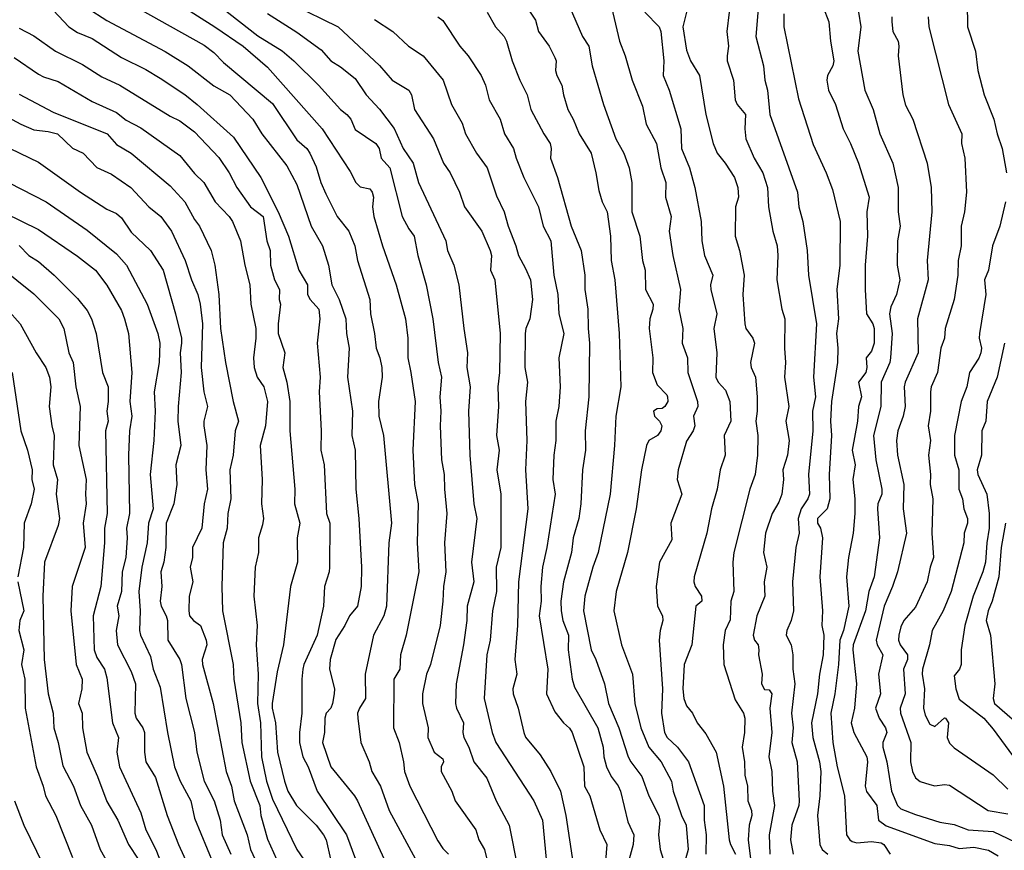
# Model space of a CAD drawing. Header units: metres. Extents: x -46681 to -43747, y -240911 to -237677.
# Tile 1032 of 1056: x -44625 to -44524, y -238082 to -237996. Entities that reach past the tile are written whole.
import ezdxf

# ---------------------------------------------------------------- set-up
doc = ezdxf.new("R2010")
doc.units = ezdxf.units.M
doc.layers.add('CONTOUR_INDEX', color=1, linetype='Continuous')
doc.layers.add('CONTOUR_INTER', color=3, linetype='Continuous')

msp = doc.modelspace()

# ---------------------------------------------------------------- linework, layer by layer
at = {"layer": 'CONTOUR_INDEX'}
for points, elevation in [([(-44606.23, -237993.52), (-44600.6, -237997.97), (-44598.1, -237999.5), (-44596.9, -238000.52), (-44594.36, -238003.02), (-44592.1, -238005.51), (-44591.44, -238006.02), (-44591.06, -238006.52), (-44590.6, -238007.57), (-44588.49, -238009.02), (-44588.13, -238009.52), (-44587.92, -238010.52), (-44587.04, -238011.52), (-44585.78, -238016.52), (-44585.1, -238017.79), (-44584.55, -238018.52), (-44584.18, -238020.52), (-44583.3, -238023.52), (-44582.64, -238027.02), (-44582.09, -238031.52), (-44581.73, -238033.02), (-44581.92, -238035.02), (-44581.79, -238036.52), (-44581.89, -238038.02), (-44581.74, -238041.52), (-44581.45, -238043.02), (-44581.44, -238044.52), (-44581.18, -238047.02), (-44581.43, -238050.02), (-44581.28, -238053.02), (-44581.55, -238054.52), (-44581.59, -238056.02), (-44581.89, -238058.52), (-44582.88, -238062.52), (-44583.29, -238063.52), (-44583.68, -238065.52), (-44583.7, -238066.52), (-44583.09, -238069.02), (-44583.14, -238070.02), (-44582.48, -238071.52), (-44581.6, -238072.23), (-44581.54, -238072.52), (-44581.76, -238073.02), (-44581.78, -238073.52), (-44580.69, -238075.52), (-44580.33, -238076.52), (-44578.21, -238079.52), (-44577.89, -238080.52), (-44577.34, -238081.52), (-44577.1, -238082.53)], 85), ([(-44577.04, -237995.52), (-44576.19, -237997.02), (-44575.31, -237998.02), (-44575.05, -237998.52), (-44574.5, -238000.52), (-44573.71, -238002.52), (-44572.96, -238004.02), (-44572.56, -238005.52), (-44571.24, -238008.02), (-44570.57, -238009.02), (-44570.47, -238009.52), (-44570.54, -238010.52), (-44569.84, -238012.52), (-44568.43, -238017.52), (-44567.4, -238020.02), (-44567.02, -238022.52), (-44567.01, -238024.02), (-44566.73, -238026.02), (-44566.7, -238028.02), (-44566.54, -238029.52), (-44566.6, -238035.02), (-44567, -238038.52), (-44566.97, -238040.52), (-44567.26, -238042.52), (-44567.44, -238046.02), (-44567.64, -238047.52), (-44568.21, -238049.52), (-44568.39, -238051.02), (-44569.22, -238054.02), (-44569.5, -238056.02), (-44569.47, -238057.02), (-44569.27, -238058.02), (-44568.69, -238059.52), (-44568.72, -238061.02), (-44568.33, -238064.02), (-44568.1, -238064.85), (-44565.69, -238069.02), (-44565.13, -238071.02), (-44565.06, -238072.02), (-44564.8, -238073.02), (-44564.33, -238074.02), (-44563.6, -238075), (-44563.36, -238075.52), (-44562.6, -238078.67), (-44562.01, -238080.02), (-44562.08, -238081.02), (-44562.49, -238082.52)], 80), ([(-44556.59, -237995.52), (-44556.96, -237997.02), (-44556.6, -237999.44), (-44556.18, -238000.52), (-44555.24, -238002.02), (-44554.62, -238006.02), (-44553.85, -238009.02), (-44553.43, -238010.02), (-44552.61, -238011.02), (-44551.66, -238012.52), (-44551.33, -238013.52), (-44551.24, -238014.52), (-44551.57, -238015.52), (-44551.6, -238018.52), (-44551.14, -238020.02), (-44550.68, -238022.52), (-44550.8, -238024.52), (-44550.6, -238027.54), (-44550.49, -238028.02), (-44549.77, -238029.02), (-44549.61, -238029.52), (-44550.01, -238031.52), (-44549.95, -238032.02), (-44549.52, -238033.02), (-44549.32, -238035.02), (-44549.33, -238036.52), (-44549.49, -238037.52), (-44549.26, -238039.02), (-44549.29, -238041.02), (-44549.55, -238043.02), (-44550.08, -238044.52), (-44551.72, -238051.02), (-44551.84, -238052.02), (-44551.72, -238055.02), (-44552.03, -238056.02), (-44552.1, -238057.93), (-44552.62, -238059.02), (-44552.84, -238060.52), (-44552.76, -238062.52), (-44551.6, -238066.15), (-44550.74, -238067.52), (-44550.61, -238068.02), (-44550.63, -238069.52), (-44550.88, -238071.02), (-44550.65, -238072.52), (-44550.6, -238073.9), (-44550.34, -238075.02), (-44550.29, -238076.52), (-44549.91, -238077.52), (-44549.89, -238078.02), (-44550.17, -238079.02), (-44550.26, -238080.52), (-44549.96, -238083.02)], 75), ([(-44538.95, -237995.52), (-44538.69, -237997.02), (-44539, -237999.52), (-44538.29, -238003.52), (-44537.43, -238005.52), (-44536.76, -238008.02), (-44535.41, -238011.02), (-44534.88, -238013.52), (-44534.85, -238016.02), (-44534.65, -238017.52), (-44534.92, -238019.02), (-44534.98, -238021.52), (-44534.7, -238023.02), (-44535.03, -238024.52), (-44535.6, -238025.8), (-44535.76, -238026.52), (-44535.48, -238028.52), (-44535.65, -238031.02), (-44535.73, -238031.52), (-44536.62, -238033.52), (-44536.64, -238036.02), (-44537.4, -238039.02), (-44537.14, -238041.52), (-44536.53, -238044.52), (-44536.54, -238045.02), (-44536.94, -238046.02), (-44537, -238046.52), (-44536.77, -238049.52), (-44537.34, -238053.52), (-44537.89, -238055.02), (-44538.23, -238057.02), (-44539.48, -238060.52), (-44539.52, -238061.02), (-44539.14, -238064.52), (-44539.36, -238067.02), (-44539.68, -238068.52), (-44539.41, -238069.52), (-44538.08, -238072.02), (-44538, -238072.52), (-44538.26, -238075.02), (-44538.1, -238075.58), (-44537.04, -238077.02), (-44536.88, -238078.52), (-44536.1, -238079.09), (-44531.1, -238080.91), (-44529.6, -238081.11), (-44528.6, -238081.43), (-44527.1, -238081.3), (-44525.6, -238081.6), (-44524.6, -238082.19)], 70), ([(-44625.1, -237997.16), (-44623.6, -237997.97), (-44621.35, -237999.52), (-44618.6, -238000.9), (-44616.6, -238002.18), (-44614.77, -238003.02), (-44609.6, -238006.19), (-44608.6, -238006.68), (-44607.1, -238007.8), (-44604.6, -238010.44), (-44603.54, -238012.02), (-44602.75, -238013.52), (-44601.33, -238015.52), (-44600.06, -238016.52), (-44599.68, -238019.02), (-44599.32, -238020.02), (-44599.28, -238021.52), (-44598.88, -238023.02), (-44598.36, -238024.02), (-44598.4, -238025.02), (-44598.25, -238025.52), (-44598.51, -238027.52), (-44598.51, -238028.52), (-44597.82, -238030.52), (-44598.04, -238032.02), (-44597.62, -238033.52), (-44597.32, -238035.52), (-44597.29, -238038.52), (-44596.78, -238044.52), (-44596.83, -238046.02), (-44596.27, -238048.02), (-44596.57, -238049.52), (-44596.53, -238052.02), (-44597.23, -238054.52), (-44597.95, -238060.52), (-44598.6, -238063.27), (-44599.11, -238066.52), (-44599.11, -238067.02), (-44598.77, -238068.52), (-44598.58, -238071.52), (-44597.86, -238074.52), (-44597.51, -238075.52), (-44596.63, -238077.02), (-44594.62, -238079.02), (-44593.85, -238080.02), (-44593.59, -238080.52), (-44593.12, -238082.52)], 90), ([(-44626.1, -238013.04), (-44622.31, -238015.02), (-44618.1, -238017.93), (-44615.1, -238020.36), (-44614.06, -238021.52), (-44611.96, -238025.52), (-44610.84, -238028.52), (-44610.66, -238029.52), (-44610.73, -238031.52), (-44611.22, -238034.52), (-44611.14, -238036.52), (-44611.28, -238039.52), (-44611.63, -238043.02), (-44611.32, -238046.52), (-44611.8, -238048.02), (-44611.95, -238050.02), (-44612.5, -238052.52), (-44612.82, -238055.02), (-44612.66, -238057.02), (-44612.74, -238059.02), (-44612.65, -238059.52), (-44611.6, -238061.7), (-44611.33, -238063.02), (-44610.6, -238064.84), (-44609.88, -238069.52), (-44609.15, -238073.02), (-44608.58, -238074.52), (-44607.48, -238076.52), (-44607.1, -238078.29), (-44605.15, -238083.02)], 95), ([(-44625.81, -238032.52), (-44624.93, -238038.52), (-44624.24, -238040.52), (-44623.76, -238042.52), (-44623.79, -238043.52), (-44623.55, -238044.52), (-44623.87, -238046.02), (-44624.59, -238048.02), (-44624.65, -238050.52), (-44625.23, -238053.52)], 100), ([(-44523.83, -238048.02), (-44524.3, -238050.52), (-44524.54, -238053.52), (-44525.2, -238056.02), (-44525.63, -238057.02), (-44525.82, -238058.02), (-44525.4, -238059.52), (-44524.95, -238064.52), (-44525.11, -238066.02), (-44524.97, -238066.52), (-44521.6, -238069.48)], 65), ([(-44625.22, -238054.02), (-44624.61, -238057.02), (-44625.02, -238058.02), (-44625.12, -238059.02), (-44624.62, -238061.02), (-44624.85, -238062.52), (-44624.52, -238064.02), (-44624.48, -238067.02), (-44623.33, -238073.02), (-44622.63, -238075.02), (-44622.4, -238076.02), (-44621.34, -238078.02), (-44619.6, -238082.35)], 100)]:
    msp.add_lwpolyline(points, dxfattribs=dict(at, elevation=elevation))
at = {"layer": 'CONTOUR_INTER'}
for points, elevation in [([(-44615.1, -237993.86), (-44606.1, -237998.93), (-44605.1, -237999.67), (-44604.1, -238000.69), (-44599.1, -238004.91), (-44596.6, -238008.64), (-44595.57, -238009.52), (-44595.24, -238010.02), (-44594.6, -238011.41), (-44594.11, -238013.02), (-44593.6, -238014.2), (-44592.45, -238016.52), (-44591.26, -238018.02), (-44590.63, -238019.52), (-44590.37, -238021.02), (-44589.1, -238025.02), (-44589.02, -238026.52), (-44588.6, -238028.52), (-44588.44, -238030.02), (-44588.07, -238031.02), (-44587.87, -238032.02), (-44587.82, -238033.02), (-44588.21, -238035.52), (-44588.16, -238037.02), (-44587.69, -238039.02), (-44586.86, -238048.02), (-44587.14, -238050.02), (-44587.37, -238056.52), (-44587.66, -238057.52), (-44588.72, -238059.52), (-44589.57, -238063.52), (-44589.55, -238066.02), (-44590.17, -238067.02), (-44590.35, -238067.52), (-44590.34, -238068.02), (-44590.02, -238070.52), (-44589.17, -238072.52), (-44588.89, -238073.52), (-44588, -238075.02), (-44587.11, -238077.52), (-44584.4, -238082.52)], 87), ([(-44569.22, -237993.52), (-44567.26, -237998.02), (-44566.61, -237999.02), (-44566.28, -238001.02), (-44565.11, -238005.02), (-44563.86, -238008.52), (-44563.03, -238010.02), (-44562.48, -238011.52), (-44562.19, -238013.02), (-44562.19, -238016.02), (-44561.37, -238018.52), (-44561.09, -238021.02), (-44560.83, -238022.02), (-44560.8, -238024.02), (-44560, -238025.52), (-44560.03, -238026.02), (-44560.37, -238027.02), (-44560.41, -238028.02), (-44560.04, -238031.02), (-44560.07, -238032.52), (-44559.6, -238033.79), (-44558.6, -238034.83), (-44558.54, -238035.02), (-44558.52, -238035.52), (-44558.8, -238036.02), (-44559.1, -238036.24), (-44559.6, -238036.25), (-44559.99, -238036.52), (-44559.88, -238037.02), (-44559.35, -238037.52), (-44559.13, -238038.02), (-44559.24, -238038.52), (-44559.57, -238039.02), (-44560.46, -238039.52), (-44560.71, -238040.02), (-44561.22, -238042.52), (-44561.74, -238046.52), (-44562.64, -238051.02), (-44563.82, -238055.02), (-44564.04, -238057.02), (-44563.26, -238060.52), (-44562.12, -238063.52), (-44561.9, -238066.52), (-44561.27, -238069.02), (-44560.46, -238071.02), (-44559.19, -238072.52), (-44558.12, -238074.52), (-44557.96, -238075.52), (-44557.1, -238078.02), (-44556.61, -238079.02), (-44556.41, -238081.52), (-44556.69, -238082.52)], 78), ([(-44549.11, -237993.52), (-44549.48, -237998.02), (-44548.69, -238001.02), (-44548.54, -238002.52), (-44548.28, -238003.52), (-44548.04, -238006.02), (-44545.19, -238014.02), (-44545.05, -238015.52), (-44544.64, -238017.02), (-44544.19, -238020.02), (-44544.06, -238022.52), (-44543.26, -238027.52), (-44543.55, -238033.02), (-44543.34, -238035.02), (-44543.66, -238036.52), (-44543.61, -238038.52), (-44544.06, -238043.02), (-44543.97, -238045.02), (-44544.14, -238045.52), (-44544.81, -238046.52), (-44545.12, -238047.52), (-44545.02, -238049.02), (-44545.36, -238050.52), (-44545.7, -238054.02), (-44545.59, -238057.02), (-44545.83, -238058.02), (-44546.29, -238059.02), (-44546.35, -238059.52), (-44545.85, -238060.52), (-44545.68, -238061.52), (-44545.67, -238063.02), (-44545.46, -238064.52), (-44545.81, -238067.52), (-44545.65, -238069.02), (-44545.79, -238070.52), (-44545.22, -238072.52), (-44545.03, -238076.52), (-44545.06, -238077.02), (-44545.79, -238079.02), (-44545.91, -238080.52), (-44545.64, -238082.02)], 73), ([(-44622.1, -237994.78), (-44620, -237997.02), (-44619.1, -237997.61), (-44617.6, -237998.24), (-44614.6, -238000.17), (-44612.1, -238001.4), (-44610.6, -238002.29), (-44608.1, -238003.98), (-44606.81, -238005.02), (-44603.1, -238008.37), (-44600.28, -238012.52), (-44598.49, -238016.02), (-44597.46, -238018.52), (-44596.37, -238022.02), (-44595.5, -238023.52), (-44595.48, -238024.52), (-44595.23, -238025.02), (-44594.33, -238026.02), (-44594.21, -238027.02), (-44594.51, -238029.52), (-44594.18, -238033.02), (-44594.28, -238034.52), (-44594.09, -238038.52), (-44594.13, -238040.52), (-44593.79, -238042.02), (-44593.53, -238047.02), (-44593.2, -238048.02), (-44593.25, -238052.52), (-44593.28, -238053.02), (-44593.74, -238054.52), (-44593.86, -238056.52), (-44594.49, -238059.52), (-44595.86, -238062.52), (-44595.97, -238063.02), (-44596.08, -238064.02), (-44596.07, -238067.52), (-44596.32, -238069.52), (-44596.33, -238070.52), (-44595.96, -238072.02), (-44595.42, -238073.02), (-44594.51, -238075.52), (-44591.5, -238080.02), (-44590.57, -238082.52)], 89), ([(-44618.1, -237995.07), (-44616.1, -237996.38), (-44610.1, -237999.57), (-44607.75, -238001.02), (-44605.1, -238003.1), (-44603.45, -238004.02), (-44601.1, -238006.52), (-44600.18, -238008.02), (-44597.6, -238011.32), (-44596.6, -238013.21), (-44595.11, -238017.52), (-44593.97, -238019.52), (-44593.35, -238021.52), (-44592.99, -238023.52), (-44592.25, -238025.02), (-44591.57, -238027.02), (-44591.48, -238028.52), (-44591.23, -238030.02), (-44591.4, -238033.02), (-44590.88, -238036.52), (-44590.94, -238039.02), (-44590.61, -238040.52), (-44590.54, -238044.52), (-44590.23, -238047.52), (-44589.94, -238052.52), (-44589.97, -238054.52), (-44590.36, -238056.52), (-44591.19, -238057.52), (-44591.65, -238058.52), (-44592.6, -238059.95), (-44593.18, -238062.02), (-44593.23, -238063.02), (-44592.73, -238065.02), (-44592.76, -238065.52), (-44592.91, -238066.52), (-44593.1, -238067), (-44593.56, -238067.52), (-44593.7, -238068.02), (-44593.76, -238069.52), (-44593.94, -238070.52), (-44593.09, -238073.02), (-44590.66, -238076.02), (-44590.37, -238076.52), (-44586.94, -238084.02)], 88), ([(-44608.94, -237994.52), (-44605.02, -237997.02), (-44602.1, -237999.03), (-44599.6, -238001.17), (-44593.99, -238007.52), (-44591.1, -238011.89), (-44590.53, -238013.02), (-44590.1, -238013.48), (-44589.1, -238013.68), (-44588.86, -238014.02), (-44588.73, -238014.52), (-44588.82, -238015.52), (-44588.69, -238016.52), (-44587.81, -238019.52), (-44586.39, -238023.52), (-44585.42, -238027.02), (-44585.19, -238029.02), (-44585.21, -238031.02), (-44584.87, -238032.52), (-44584.44, -238035.52), (-44584.67, -238040.52), (-44584.5, -238044.02), (-44584.13, -238046.02), (-44584.24, -238050.02), (-44584.07, -238053.02), (-44585.35, -238059.52), (-44585.95, -238061.52), (-44586, -238063.02), (-44586.62, -238064.02), (-44586.68, -238069.02), (-44586.1, -238070.52), (-44585.64, -238072.52), (-44585.55, -238073.52), (-44584.98, -238075.02), (-44582.1, -238080.65), (-44581.6, -238081.43), (-44581.01, -238082.02)], 86), ([(-44597.1, -237994.72), (-44592.34, -237997.02), (-44588.1, -238000.99), (-44586.81, -238002.52), (-44585.1, -238003.54), (-44584.82, -238004.02), (-44584.5, -238005.52), (-44582.55, -238008.52), (-44581.52, -238011.02), (-44580.84, -238012.02), (-44579.9, -238014.02), (-44579.38, -238015.52), (-44577.59, -238018.02), (-44576.73, -238020.02), (-44576.59, -238020.52), (-44576.72, -238022.02), (-44576.27, -238023.02), (-44575.7, -238028.52), (-44575.78, -238032.52), (-44575.97, -238034.02), (-44575.89, -238036.02), (-44576.09, -238039.02), (-44575.82, -238040.52), (-44576.05, -238042.52), (-44575.64, -238045.02), (-44575.64, -238050.52), (-44576.12, -238052.52), (-44576.1, -238055.02), (-44576.49, -238057.02), (-44576.75, -238060.02), (-44577.07, -238061.52), (-44577.36, -238066.02), (-44576.55, -238069.52), (-44576.16, -238070.52), (-44572.25, -238076.52), (-44571.36, -238078.52), (-44571.01, -238082.52)], 83), ([(-44572.98, -237995.02), (-44572.1, -237996.35), (-44571.77, -237997.52), (-44570.68, -237999.02), (-44570.1, -238000.18), (-44569.96, -238000.52), (-44570.02, -238001.52), (-44569.91, -238002.02), (-44569.39, -238003.02), (-44569.23, -238004.02), (-44568.77, -238005.52), (-44568.22, -238006.52), (-44567.62, -238008.02), (-44566.37, -238010.02), (-44565.88, -238012.02), (-44565.6, -238013.83), (-44565.23, -238015.02), (-44564.75, -238016.02), (-44564.4, -238018.52), (-44564.33, -238021.02), (-44563.96, -238023.02), (-44563.5, -238028.52), (-44563.33, -238034.02), (-44563.83, -238037.02), (-44563.97, -238040.02), (-44564.44, -238045.02), (-44565.64, -238051.02), (-44566.21, -238052.52), (-44567.03, -238055.52), (-44567.16, -238057.02), (-44566.38, -238061.02), (-44565.89, -238062.02), (-44564.99, -238064.52), (-44564.58, -238066.52), (-44563.53, -238069.02), (-44562.57, -238072.02), (-44562.32, -238072.52), (-44561.16, -238074.02), (-44560.47, -238076.02), (-44559.42, -238078.02), (-44559.34, -238078.52), (-44559.47, -238080.02), (-44559.29, -238081.52), (-44558.98, -238082.52)], 79), ([(-44564.28, -237995.02), (-44563.48, -237998.52), (-44562.89, -238000.02), (-44562.16, -238002.52), (-44561.1, -238005.17), (-44560.72, -238007.02), (-44559.67, -238009.02), (-44559.21, -238011.52), (-44558.71, -238013.02), (-44558.73, -238014.52), (-44558.18, -238016.52), (-44558.38, -238018.02), (-44557.98, -238020.52), (-44557.2, -238024.02), (-44557.38, -238026.02), (-44556.96, -238028.02), (-44557.02, -238029.52), (-44556.48, -238031.02), (-44556.46, -238032.52), (-44555.46, -238035.52), (-44555.43, -238036.02), (-44555.86, -238037.02), (-44555.74, -238038.02), (-44555.9, -238038.52), (-44556.6, -238039.58), (-44557.46, -238042.52), (-44557.54, -238043.52), (-44557.08, -238045.02), (-44558.19, -238048.02), (-44558.1, -238049.71), (-44559.37, -238052.02), (-44559.71, -238054.52), (-44559.57, -238056.52), (-44559.04, -238057.52), (-44559.01, -238058.02), (-44559.29, -238059.02), (-44559.4, -238060.02), (-44559.04, -238065.02), (-44559.15, -238067.52), (-44558.85, -238069.52), (-44558.58, -238070.02), (-44557.51, -238071.02), (-44556.4, -238072.52), (-44554.78, -238077.02), (-44554.76, -238078.52), (-44554.57, -238080.02), (-44554.59, -238082.02)], 77), ([(-44542.55, -237995.02), (-44541.97, -237996.52), (-44541.8, -237998.52), (-44541.45, -238000.52), (-44541.56, -238001.02), (-44542.13, -238002.02), (-44542.18, -238002.52), (-44542.01, -238003.52), (-44541.31, -238005.02), (-44540.5, -238007.52), (-44539.74, -238009.02), (-44538.93, -238011.02), (-44537.85, -238014.52), (-44538.08, -238016.02), (-44538.02, -238018.52), (-44538.24, -238021.52), (-44538.26, -238024.02), (-44538.11, -238026.52), (-44537.48, -238027.52), (-44537.34, -238028.02), (-44537.32, -238029.52), (-44537.6, -238030.33), (-44538.16, -238031.02), (-44538.07, -238032.02), (-44538.18, -238032.52), (-44538.92, -238033.52), (-44538.64, -238035.02), (-44538.92, -238036.02), (-44539.05, -238037.52), (-44539.58, -238040.52), (-44539.29, -238042.02), (-44539.51, -238043.52), (-44539.31, -238045.52), (-44539.31, -238047.02), (-44539.47, -238049.02), (-44539.96, -238051.52), (-44540.16, -238053.52), (-44539.91, -238056.52), (-44540.47, -238059.02), (-44540.85, -238060.02), (-44540.99, -238062.52), (-44541.37, -238065.52), (-44541.76, -238067.52), (-44541.58, -238070.52), (-44541.12, -238073.02), (-44540.38, -238076.02), (-44540.16, -238080.02), (-44539.81, -238080.52), (-44539.6, -238080.72), (-44539.1, -238080.84), (-44537.6, -238080.69), (-44536.6, -238080.85), (-44536.35, -238081.02), (-44535.69, -238082.02)], 71), ([(-44527.78, -237994.52), (-44527.73, -237997.02), (-44526.94, -237999.52), (-44526.69, -238001.52), (-44526.04, -238004.02), (-44525.04, -238006.52), (-44524.7, -238008.02), (-44524.19, -238009.52), (-44523.75, -238012.02)], 67), ([(-44599.6, -237995.67), (-44596.6, -237997.58), (-44594.1, -237999.4), (-44593.1, -238000.54), (-44592.1, -238001.13), (-44590.6, -238002.33), (-44589.48, -238004.02), (-44588.1, -238005.49), (-44586.6, -238007.47), (-44585.69, -238009.52), (-44584.65, -238011.02), (-44584.11, -238013.02), (-44581.31, -238019.02), (-44581.11, -238020.02), (-44580.48, -238021.52), (-44579.95, -238023.52), (-44579.46, -238028.02), (-44579.06, -238030.52), (-44579.14, -238032.02), (-44578.78, -238034.02), (-44578.96, -238036.52), (-44578.83, -238041.02), (-44578.42, -238046.02), (-44578.12, -238047.52), (-44578.67, -238052.02), (-44578.41, -238054.02), (-44579.09, -238056.52), (-44579.14, -238058.02), (-44579.47, -238060.52), (-44580.22, -238064.52), (-44580.31, -238066.52), (-44580.2, -238067.02), (-44579.48, -238068.52), (-44579.55, -238069.52), (-44579.46, -238070.02), (-44578.93, -238071.02), (-44578.41, -238072.52), (-44577.1, -238074.2), (-44576.11, -238076.52), (-44574.78, -238079.02), (-44573.89, -238083.52)], 84), ([(-44582.1, -237995.99), (-44581.6, -237996.38), (-44579.86, -237999.02), (-44579, -238000.02), (-44577.68, -238002.02), (-44577.23, -238003.02), (-44576.86, -238004.52), (-44575.71, -238006.52), (-44575.27, -238008.02), (-44574.34, -238009.52), (-44574.09, -238010.52), (-44573.28, -238012.52), (-44571.77, -238015.52), (-44571.29, -238017.52), (-44570.52, -238019.02), (-44570.2, -238022.52), (-44569.81, -238024.52), (-44569.71, -238026.52), (-44569.18, -238028.52), (-44569.71, -238031.02), (-44569.56, -238034.02), (-44569.7, -238036.02), (-44570, -238037.52), (-44569.99, -238039.52), (-44570.2, -238041.02), (-44570.32, -238043.52), (-44570.08, -238045.02), (-44570.93, -238050.52), (-44571.37, -238052.52), (-44571.55, -238054.52), (-44571.52, -238056.02), (-44571.71, -238057.52), (-44570.84, -238063.02), (-44570.96, -238065.52), (-44570.1, -238067.37), (-44569.2, -238068.52), (-44568.6, -238069.06), (-44568.33, -238069.52), (-44567.12, -238073.02), (-44567.07, -238075.02), (-44566.5, -238076.02), (-44565.49, -238079.52), (-44564.77, -238081.02), (-44565, -238084.02)], 81), ([(-44560.88, -237995.52), (-44559.39, -237997.02), (-44559.23, -237997.52), (-44558.93, -238000.52), (-44558.98, -238002.02), (-44558.37, -238003.52), (-44557.16, -238007.52), (-44557.12, -238009.52), (-44556.28, -238011.52), (-44555.74, -238013.52), (-44555.08, -238017.02), (-44555, -238019.02), (-44554.75, -238020.52), (-44553.88, -238022.52), (-44554.13, -238023.52), (-44554.09, -238024.02), (-44553.46, -238026.52), (-44553.77, -238028.02), (-44553.46, -238030.52), (-44553.59, -238033.02), (-44553.34, -238033.52), (-44552.6, -238034.34), (-44552.14, -238035.52), (-44552.04, -238037.52), (-44552.71, -238039.02), (-44552.61, -238041.02), (-44553.12, -238042.52), (-44553.43, -238044.52), (-44554.04, -238046.52), (-44554.5, -238049.02), (-44555.81, -238053.52), (-44555.85, -238054.02), (-44555.71, -238054.52), (-44555.04, -238055.52), (-44555.02, -238056.02), (-44555.62, -238056.52), (-44556.04, -238060.52), (-44556.82, -238062.52), (-44556.96, -238065.02), (-44556.86, -238066.02), (-44556.6, -238066.77), (-44555.96, -238067.52), (-44555.49, -238068.52), (-44554.6, -238069.66), (-44553.53, -238071.52), (-44552.8, -238075.02), (-44552.22, -238080.52), (-44552.09, -238081.02), (-44551.57, -238082.02)], 76), ([(-44552.22, -237995.52), (-44552.45, -237997.52), (-44552.29, -237999.02), (-44552.43, -238000.02), (-44552.4, -238000.52), (-44551.78, -238002.52), (-44551.6, -238004.52), (-44551.4, -238005.02), (-44550.54, -238006.02), (-44550.6, -238007.52), (-44550.49, -238008.52), (-44549.65, -238010.52), (-44548.77, -238012.02), (-44548.29, -238013.52), (-44548.19, -238015.52), (-44547.73, -238018.02), (-44547.29, -238019.52), (-44547.21, -238020.52), (-44547.33, -238023.02), (-44546.82, -238026.02), (-44546.48, -238027.02), (-44546.54, -238030.02), (-44546.43, -238031.52), (-44546.53, -238033.02), (-44546.07, -238036.02), (-44546.38, -238037.52), (-44546.05, -238039.52), (-44546.23, -238041.02), (-44546.7, -238042.52), (-44546.62, -238043.52), (-44546.81, -238045.02), (-44547.1, -238045.84), (-44547.81, -238047.02), (-44548.47, -238049.02), (-44548.7, -238051.02), (-44548.34, -238052.52), (-44548.61, -238054.02), (-44548.56, -238055.52), (-44549.36, -238057.52), (-44549.74, -238059.52), (-44549.6, -238060.03), (-44549.25, -238060.52), (-44549.16, -238061.02), (-44549.21, -238061.52), (-44548.82, -238063.52), (-44548.9, -238064.52), (-44548.6, -238065.1), (-44548.1, -238065.11), (-44547.83, -238065.52), (-44548.05, -238067.02), (-44547.83, -238069.52), (-44548.13, -238072.02), (-44547.83, -238073.52), (-44547.77, -238075.52), (-44547.57, -238077.02), (-44548.11, -238080.02), (-44548.04, -238082.02)], 74), ([(-44546.6, -237995.68), (-44546.6, -237997.02), (-44545.1, -238004.41), (-44543.6, -238009.13), (-44542.24, -238012.02), (-44541.6, -238013.75), (-44540.82, -238017.02), (-44540.86, -238021.52), (-44541.17, -238024.02), (-44540.99, -238027.02), (-44541.19, -238028.52), (-44541.05, -238030.02), (-44541.08, -238031.52), (-44541.71, -238035.52), (-44541.8, -238037.52), (-44541.7, -238039.02), (-44541.95, -238043.02), (-44541.89, -238045.52), (-44542.14, -238046.52), (-44543.15, -238047.52), (-44543.15, -238048.02), (-44542.82, -238048.52), (-44542.62, -238049.52), (-44542.91, -238053.52), (-44542.62, -238057.02), (-44542.71, -238058.52), (-44542.5, -238059.52), (-44542.56, -238061.52), (-44542.94, -238063.52), (-44543.13, -238065.52), (-44543.75, -238068.52), (-44543.63, -238070.02), (-44542.94, -238072.52), (-44542.81, -238073.52), (-44542.9, -238076.02), (-44543.15, -238078.02), (-44542.89, -238081.02), (-44542.65, -238081.52), (-44542.07, -238082.02)], 72), ([(-44535.51, -237996.02), (-44535.5, -237996.52), (-44535.4, -237997.52), (-44534.88, -237998.52), (-44534.8, -237999.02), (-44534.85, -238000.02), (-44534.4, -238004.02), (-44534.1, -238005.06), (-44533.35, -238006.52), (-44531.89, -238011.02), (-44531.49, -238013.52), (-44531.42, -238016.02), (-44531.88, -238021.02), (-44531.78, -238023.02), (-44532.89, -238027.02), (-44532.81, -238030.52), (-44534.16, -238033.52), (-44534.24, -238034.02), (-44534.15, -238036.02), (-44534.36, -238037.02), (-44534.91, -238038.52), (-44535.04, -238039.52), (-44534.94, -238041.02), (-44534.28, -238044.02), (-44534.34, -238046.52), (-44534.01, -238049.02), (-44534.94, -238053.02), (-44535.44, -238054.52), (-44536.3, -238056.52), (-44537.13, -238060.02), (-44537.02, -238060.52), (-44536.42, -238061.52), (-44536.87, -238063.52), (-44536.68, -238065.52), (-44537.19, -238067.02), (-44536.82, -238068.02), (-44536.15, -238069.02), (-44536.04, -238069.52), (-44536.43, -238070.52), (-44536.45, -238071.02), (-44536.04, -238072.52), (-44535.55, -238075.52), (-44534.94, -238077.02), (-44534.6, -238077.35), (-44533.1, -238077.94), (-44530.6, -238078.71), (-44529.1, -238078.97), (-44527.69, -238079.52), (-44525.1, -238079.66), (-44522.1, -238081.1)], 69), ([(-44531.79, -237996.02), (-44531.72, -237997.02), (-44529.71, -238005.02), (-44528.32, -238008.02), (-44528.37, -238009.02), (-44528.02, -238010.52), (-44527.85, -238014.02), (-44528.04, -238016.02), (-44528.38, -238017.52), (-44528.38, -238019.52), (-44528.72, -238021.02), (-44528.73, -238022.52), (-44529.13, -238025.02), (-44530.05, -238028.02), (-44530.12, -238029.02), (-44530.49, -238030.02), (-44530.84, -238032.52), (-44531.48, -238034.02), (-44531.55, -238034.52), (-44531.53, -238036.52), (-44531.77, -238038.02), (-44531.56, -238039.52), (-44531.74, -238041.02), (-44531.53, -238043.02), (-44531.57, -238044.02), (-44531.29, -238045.52), (-44531.42, -238049.02), (-44531.24, -238051.52), (-44531.59, -238052.52), (-44531.9, -238054.02), (-44533.1, -238056.63), (-44534.29, -238058.02), (-44534.6, -238058.66), (-44534.8, -238059.52), (-44534.83, -238060.02), (-44534.66, -238060.52), (-44533.9, -238061.52), (-44533.92, -238062.02), (-44534.32, -238063.02), (-44534.14, -238065.52), (-44534.67, -238067.02), (-44534.61, -238067.52), (-44533.58, -238070.52), (-44533.59, -238072.52), (-44533.39, -238073.52), (-44533.1, -238074.16), (-44532.6, -238074.54), (-44531.6, -238074.86), (-44531.1, -238074.97), (-44530.1, -238074.85), (-44529.6, -238074.92), (-44525.62, -238077.52), (-44523.6, -238077.85)], 68), ([(-44588.6, -237996.27), (-44586.73, -237997.52), (-44585.11, -237999.02), (-44583.62, -238000.02), (-44581.57, -238002.52), (-44580.72, -238005.02), (-44579.6, -238006.93), (-44579.26, -238008.02), (-44578.13, -238010.02), (-44577.05, -238011.52), (-44576.1, -238014.38), (-44575.31, -238016.02), (-44574.91, -238017.52), (-44574.1, -238019.52), (-44573.85, -238020.52), (-44573.1, -238021.85), (-44572.61, -238023.02), (-44572.39, -238025.02), (-44572.67, -238027.02), (-44573.08, -238028.02), (-44573.14, -238028.52), (-44573.18, -238032.02), (-44572.9, -238033.52), (-44573.1, -238035.52), (-44572.98, -238039.52), (-44573.11, -238042.52), (-44572.89, -238046.52), (-44573.83, -238054.02), (-44573.93, -238058.52), (-44574.22, -238062.02), (-44574, -238063.52), (-44574.43, -238065.02), (-44574.39, -238065.52), (-44573.87, -238067.02), (-44573.3, -238069.52), (-44573.1, -238069.99), (-44571.6, -238071.8), (-44570.53, -238073.52), (-44569.53, -238075.52), (-44568.96, -238078.02), (-44568.22, -238083.02)], 82), ([(-44625.6, -238000.18), (-44623.1, -238001.9), (-44622.6, -238002.18), (-44621.1, -238002.65), (-44617.6, -238004.7), (-44615.1, -238005.82), (-44614.1, -238006.62), (-44612.6, -238007.42), (-44608.6, -238010.26), (-44607.1, -238012.1), (-44606.12, -238013.02), (-44604.96, -238015.02), (-44603.52, -238016.52), (-44603.19, -238017.02), (-44602.38, -238019.02), (-44601.94, -238021.52), (-44601.4, -238023.52), (-44601.3, -238025.52), (-44600.79, -238028.02), (-44600.79, -238029.02), (-44601.05, -238031.02), (-44600.97, -238032.02), (-44600.66, -238033.02), (-44599.99, -238034.02), (-44599.6, -238035.52), (-44599.8, -238038.02), (-44600.35, -238040.02), (-44600.13, -238043.52), (-44600.21, -238046.02), (-44600.01, -238047.52), (-44600.1, -238048.19), (-44600.53, -238049.52), (-44600.53, -238051.02), (-44600.87, -238052.52), (-44601.01, -238055.52), (-44600.67, -238058.52), (-44600.75, -238060.52), (-44600.55, -238063.52), (-44600.62, -238066.52), (-44600.33, -238068.52), (-44600.22, -238072.02), (-44599.69, -238074.52), (-44599.1, -238076.36), (-44596.59, -238081.52), (-44595.91, -238082.52)], 91), ([(-44625.1, -238003.93), (-44621.6, -238005.78), (-44616.07, -238008.02), (-44615.1, -238009.13), (-44613.6, -238010.02), (-44609.6, -238013.36), (-44608.1, -238014.99), (-44607.1, -238016.83), (-44606.57, -238017.52), (-44605.39, -238020.02), (-44604.99, -238021.52), (-44604.59, -238024.52), (-44604.44, -238028.02), (-44603.91, -238031.52), (-44603.13, -238035.52), (-44602.58, -238037.52), (-44602.91, -238038.52), (-44603.14, -238041.02), (-44603.46, -238042.52), (-44603.35, -238045.52), (-44603.67, -238047.02), (-44603.73, -238048.52), (-44604.15, -238050.02), (-44604.28, -238054.52), (-44604.22, -238057.02), (-44603.14, -238062.52), (-44603.06, -238064.02), (-44602.35, -238068.52), (-44602.25, -238070.52), (-44601.38, -238074.52), (-44600.4, -238077.02), (-44600.27, -238078.02), (-44599.6, -238080.47), (-44598.67, -238082.52)], 92), ([(-44627.1, -238005.85), (-44624.91, -238007.02), (-44623.6, -238007.6), (-44622.1, -238007.78), (-44621.17, -238008.02), (-44619.6, -238009.51), (-44618.51, -238010.02), (-44617.1, -238011.47), (-44615.6, -238012.15), (-44613.63, -238013.52), (-44611.77, -238015.52), (-44610.54, -238016.52), (-44609.46, -238018.02), (-44608.04, -238021.02), (-44607.41, -238023.02), (-44606.76, -238024.52), (-44606.52, -238025.52), (-44606.28, -238027.52), (-44606.42, -238032.02), (-44606.13, -238034.52), (-44605.76, -238036.02), (-44606.14, -238037.52), (-44606.14, -238038.02), (-44605.81, -238040.02), (-44605.94, -238042.52), (-44605.77, -238044.52), (-44606.1, -238046.02), (-44606.34, -238048.52), (-44607.31, -238050.52), (-44607.31, -238051.52), (-44607.55, -238052.52), (-44607.28, -238054.02), (-44607.64, -238055.52), (-44607.68, -238057.02), (-44607.6, -238057.54), (-44607.2, -238058.02), (-44606.48, -238058.52), (-44605.91, -238060.02), (-44605.82, -238060.52), (-44606.29, -238062.02), (-44606.27, -238062.52), (-44605.17, -238066.52), (-44603.85, -238073.52), (-44603.3, -238075.02), (-44603.02, -238076.52), (-44601.69, -238080.02), (-44601.33, -238081.52), (-44600.41, -238083.52)], 93), ([(-44626.01, -238009.52), (-44623.1, -238010.94), (-44618.8, -238014.02), (-44616.1, -238015.77), (-44615.1, -238016.19), (-44614.6, -238016.66), (-44613.6, -238018.12), (-44611.61, -238020.02), (-44610.3, -238022.02), (-44609.04, -238026.52), (-44608.44, -238029.02), (-44608.42, -238029.52), (-44608.55, -238030.52), (-44608.47, -238032.52), (-44608.78, -238036.02), (-44608.79, -238037.52), (-44608.5, -238040.02), (-44609, -238042.02), (-44608.91, -238044.02), (-44609.22, -238046.02), (-44609.99, -238048.02), (-44610.03, -238050.52), (-44610.24, -238052.02), (-44610.55, -238053.02), (-44610.45, -238054.52), (-44610.6, -238056.02), (-44610.53, -238056.52), (-44610.01, -238057.52), (-44609.88, -238058.02), (-44609.84, -238060.02), (-44608.6, -238062.02), (-44608.41, -238062.52), (-44607.99, -238066.02), (-44607.08, -238069.52), (-44606.85, -238071.52), (-44606.09, -238074.52), (-44605.08, -238076.52), (-44604.47, -238078.52), (-44604.26, -238080.02), (-44603.35, -238082.02)], 94), ([(-44523.83, -238015.02), (-44524.44, -238017.52), (-44525.18, -238019.52), (-44525.58, -238022.02), (-44526.01, -238023.02), (-44525.87, -238024.52), (-44526.53, -238028.52), (-44526.54, -238029.02), (-44526.31, -238030.02), (-44526.37, -238030.52), (-44526.6, -238031.07), (-44527.54, -238032.52), (-44527.83, -238034.02), (-44528.41, -238035.52), (-44529.09, -238039.02), (-44529.08, -238041.02), (-44528.62, -238042.52), (-44528.63, -238044.52), (-44528.25, -238045.52), (-44528.13, -238046.52), (-44527.75, -238047.52), (-44527.75, -238048.02), (-44528.09, -238049.02), (-44528.12, -238050.02), (-44529.41, -238055.02), (-44530.24, -238057.02), (-44531.38, -238059.02), (-44531.63, -238060.52), (-44532.37, -238063.02), (-44532.41, -238063.52), (-44532.15, -238065.02), (-44532.27, -238067.02), (-44532.1, -238067.73), (-44531.6, -238068.64), (-44531.1, -238068.89), (-44530.1, -238067.99), (-44529.99, -238068.02), (-44529.71, -238068.52), (-44529.83, -238070.02), (-44529.6, -238070.6), (-44529.1, -238071.07), (-44525.1, -238073.85), (-44523.6, -238075.32)], 67), ([(-44626.6, -238016.14), (-44623.1, -238017.83), (-44619.1, -238020.58), (-44617.26, -238022.02), (-44616.1, -238023.56), (-44614.6, -238026.17), (-44614.27, -238027.02), (-44613.87, -238028.52), (-44613.52, -238032.52), (-44613.72, -238035.52), (-44613.51, -238037.02), (-44613.77, -238038.52), (-44613.87, -238041.02), (-44613.76, -238047.02), (-44614.06, -238048.52), (-44614, -238049.52), (-44614.15, -238051.52), (-44614.51, -238053.02), (-44614.6, -238055.03), (-44615.02, -238056.52), (-44614.87, -238057.52), (-44615.13, -238059.02), (-44614.99, -238060.52), (-44613.6, -238063.26), (-44613.15, -238064.52), (-44613.22, -238067.52), (-44613.08, -238068.02), (-44612.4, -238069.02), (-44612.22, -238069.52), (-44612.22, -238071.52), (-44612.1, -238072.52), (-44611.1, -238074.13), (-44609.89, -238078.02), (-44608.74, -238081.02), (-44607.81, -238083.02)], 96), ([(-44625.1, -238019.5), (-44624.1, -238020.52), (-44623.1, -238021.14), (-44621.48, -238022.52), (-44619.1, -238024.93), (-44618.1, -238026.16), (-44617.67, -238027.02), (-44617.17, -238028.52), (-44616.52, -238032.52), (-44615.97, -238034.02), (-44615.95, -238035.52), (-44616.1, -238036.52), (-44615.96, -238037.52), (-44616.23, -238038.52), (-44616.06, -238047.02), (-44616.34, -238048.52), (-44616.33, -238050.02), (-44616.72, -238054.52), (-44617.48, -238057.52), (-44617.38, -238061.02), (-44617.1, -238061.81), (-44616.32, -238063.02), (-44616.1, -238063.88), (-44615.5, -238068.52), (-44614.88, -238070.02), (-44615.06, -238071.52), (-44614.78, -238073.02), (-44612.6, -238077.75), (-44612.08, -238079.52), (-44611.06, -238081.52), (-44609.3, -238086.02)], 97), ([(-44627.1, -238021.63), (-44623.6, -238024.46), (-44621.01, -238027.02), (-44620.49, -238028.02), (-44619.98, -238030.52), (-44619.53, -238031.52), (-44619.28, -238034.02), (-44618.82, -238036.02), (-44618.95, -238040.02), (-44618.2, -238043.52), (-44618.29, -238045.02), (-44618.21, -238046.02), (-44618.51, -238048.02), (-44618.3, -238050.52), (-44619.64, -238054.52), (-44619.8, -238057.02), (-44619.24, -238062.52), (-44618.62, -238064.02), (-44618.64, -238065.02), (-44618.99, -238066.52), (-44618.61, -238067.52), (-44618.59, -238069.02), (-44618.13, -238071.52), (-44617.04, -238074.02), (-44616.1, -238076.59), (-44614.96, -238078.52), (-44613.87, -238081.02), (-44612.89, -238082.52)], 98), ([(-44627.69, -238024.52), (-44625, -238027.52), (-44623.35, -238030.52), (-44622.35, -238032.02), (-44621.97, -238033.02), (-44621.84, -238034.02), (-44622.02, -238036.02), (-44621.75, -238038.02), (-44621.49, -238039.02), (-44621.6, -238042.02), (-44621.15, -238043.52), (-44621.28, -238045.02), (-44620.94, -238047.52), (-44621.1, -238048.26), (-44622.48, -238052.02), (-44622.65, -238055.52), (-44622.54, -238062.02), (-44622.1, -238065.52), (-44621.6, -238067.52), (-44621.54, -238069.02), (-44621.08, -238070.52), (-44620.6, -238072.94), (-44619.5, -238075.02), (-44618.79, -238077.02), (-44617.68, -238079.02), (-44616.77, -238081.52), (-44615.1, -238084.52)], 99), ([(-44523.96, -238029.52), (-44524.7, -238033.02), (-44525.72, -238035.52), (-44525.87, -238037.52), (-44526.26, -238038.52), (-44526.32, -238041.02), (-44526.77, -238042.52), (-44526.69, -238043.02), (-44525.75, -238045.02), (-44525.51, -238047.02), (-44525.51, -238048.52), (-44525.77, -238050.02), (-44525.9, -238052.02), (-44526.16, -238053.02), (-44527.17, -238055.52), (-44528.03, -238058.52), (-44528.39, -238061.02), (-44528.39, -238062.52), (-44528.56, -238063.02), (-44529.1, -238063.7), (-44528.93, -238065.02), (-44528.6, -238066.08), (-44526.08, -238068.02), (-44525.1, -238069.17), (-44522.27, -238073.02)], 66), ([(-44625.57, -238076.52), (-44624.6, -238079.02), (-44622.67, -238083.02), (-44621.6, -238084.09), (-44620.6, -238085.47), (-44618.6, -238089.33), (-44617.11, -238092.52), (-44616.64, -238094.02), (-44616.49, -238095.52), (-44615.71, -238099.02), (-44615.43, -238104.02), (-44614.61, -238108.02), (-44613.1, -238112.34), (-44611.1, -238116.44), (-44610.53, -238118.02), (-44608.96, -238120.52), (-44608.1, -238121.54), (-44606.6, -238122.68), (-44605.35, -238123.02), (-44605.02, -238123.52), (-44604.82, -238124.52), (-44604.44, -238125.02), (-44596.63, -238132.02)], 101)]:
    msp.add_lwpolyline(points, dxfattribs=dict(at, elevation=elevation))

doc.saveas('drawing.dxf')
